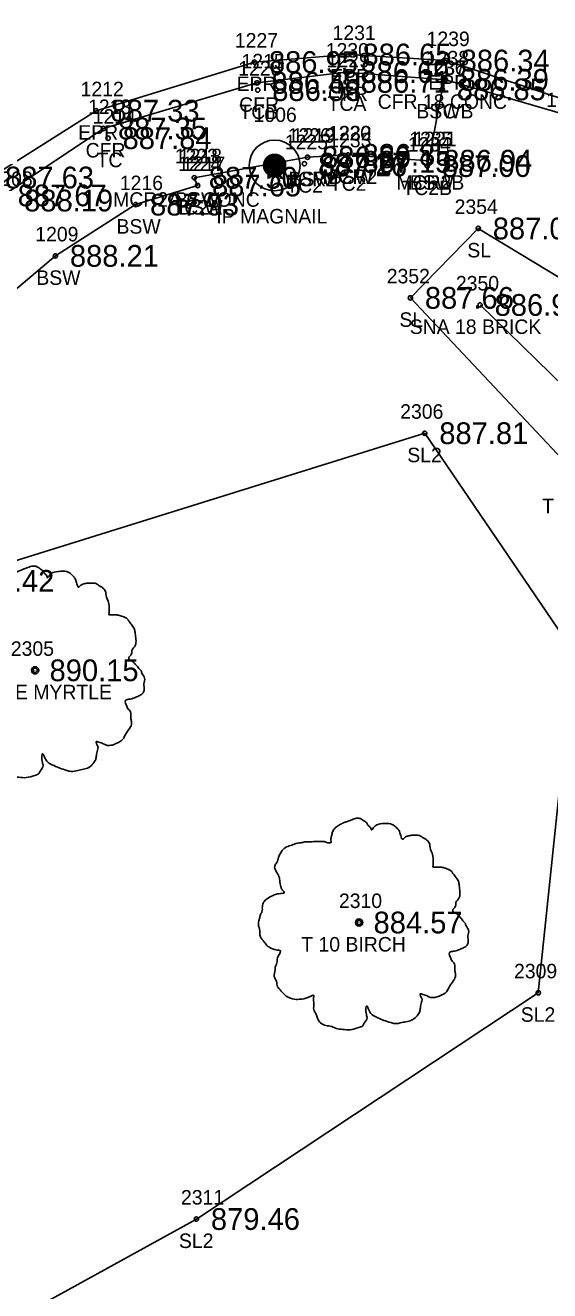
# Model space of a CAD drawing. Extents: x 1622501 to 1626664, y 1117816 to 1121579.
# Drawn here: x 1623611.8 to 1623648, y 1118800.5 to 1118887.8 of the extents above; entities that cross this region are included whole.
import ezdxf

# ---------------------------------------------------------------- set-up
doc = ezdxf.new("R2010")
doc.units = 0
for name, color, linetype in [('RD_EX_BldgApp', 7, 'Continuous'), ('RD_EX_BldgApp_txCode', 7, 'Continuous'), ('RD_EX_Conc', 7, 'Continuous'), ('RD_EX_Conc_txCode', 7, 'Continuous'), ('RD_EX_DV_Prop_txCode', 7, 'Continuous'), ('RD_EX_DV_PropPin', 7, 'Continuous'), ('RD_EX_Road', 7, 'Continuous'), ('RD_EX_Road_txCode', 7, 'Continuous'), ('RD_EX_TX_BldgApp_ELEV', 7, 'Continuous'), ('RD_EX_TX_Conc_ELEV', 7, 'Continuous'), ('RD_EX_TX_DV_Prop_ELEV', 7, 'Continuous'), ('RD_EX_TX_Road_ELEV', 7, 'Continuous'), ('RD_EX_TX_VEG_ELEV', 7, 'Continuous'), ('RD_EX_VEG', 7, 'Continuous'), ('RD_EX_VEG_txCode', 7, 'Continuous'), ('RD_SMD_Locator', 7, 'Continuous')]:
    doc.layers.add(name, color=color, linetype=linetype)

msp = doc.modelspace()

# ---------------------------------------------------------------- linework, layer by layer
at = {"layer": 'RD_EX_BldgApp'}
msp.add_line((1623643.165, 1118868.501), (1623655.189, 1118856.76), dxfattribs=at)
at = {"layer": 'RD_EX_Conc'}
for points in [[(1623283.761, 1118664.167), (1623326.745, 1118688.794), (1623370.205, 1118712.758), (1623413.974, 1118736.474), (1623457.083, 1118761.617), (1623498.83, 1118789.052), (1623539.225, 1118818.399), (1623578.605, 1118849.246), (1623610.287, 1118876.06), (1623617.2, 1118880.675), (1623627.78, 1118883.825), (1623633.909, 1118884.567), (1623640.773, 1118884.032), (1623649.389, 1118881.534), (1623656.998, 1118877.662), (1623663.674, 1118871.908), (1623688.617, 1118845.058), (1623694.116, 1118836.37)], [(1623287.102, 1118659.692), (1623329.453, 1118683.877), (1623372.881, 1118707.9), (1623416.572, 1118731.516), (1623459.835, 1118756.855), (1623502.097, 1118784.616), (1623542.536, 1118813.857), (1623581.966, 1118844.894), (1623613.887, 1118871.887), (1623619.415, 1118875.421), (1623623.688, 1118876.741), (1623623.459, 1118877.275), (1623631.268, 1118878.694), (1623634.056, 1118878.854), (1623639.628, 1118878.454), (1623640.557, 1118883.374)], [(1623623.459, 1118877.275), (1623631.268, 1118878.694), (1623634.056, 1118878.854), (1623639.628, 1118878.454)]]:
    msp.add_lwpolyline(points, dxfattribs=at)
at = {"layer": 'RD_EX_DV_PropPin'}
for p, q in [((1623628.264, 1118877.929), (1623628.264, 1118878.321)), ((1623628.299, 1118877.827), (1623628.299, 1118878.423)), ((1623628.334, 1118877.755), (1623628.334, 1118878.495)), ((1623628.369, 1118877.698), (1623628.369, 1118878.552)), ((1623628.404, 1118877.651), (1623628.404, 1118878.599)), ((1623628.439, 1118877.61), (1623628.439, 1118878.64)), ((1623628.474, 1118877.574), (1623628.474, 1118878.676)), ((1623628.509, 1118877.543), (1623628.509, 1118878.707)), ((1623628.544, 1118877.515), (1623628.544, 1118878.735)), ((1623628.579, 1118877.49), (1623628.579, 1118878.76)), ((1623628.614, 1118877.469), (1623628.614, 1118878.781)), ((1623628.649, 1118877.449), (1623628.649, 1118878.801)), ((1623628.684, 1118877.432), (1623628.684, 1118878.818)), ((1623628.719, 1118877.417), (1623628.719, 1118878.833)), ((1623628.754, 1118877.405), (1623628.754, 1118878.845)), ((1623628.789, 1118877.394), (1623628.789, 1118878.856)), ((1623628.824, 1118877.384), (1623628.824, 1118878.866)), ((1623628.859, 1118877.377), (1623628.859, 1118878.873)), ((1623628.894, 1118877.371), (1623628.894, 1118878.879)), ((1623628.929, 1118877.367), (1623628.929, 1118878.883)), ((1623628.964, 1118877.365), (1623628.964, 1118878.885)), ((1623628.999, 1118877.364), (1623628.999, 1118878.886)), ((1623629.034, 1118877.365), (1623629.034, 1118878.885)), ((1623629.069, 1118877.367), (1623629.069, 1118878.883)), ((1623629.104, 1118877.371), (1623629.104, 1118878.879)), ((1623629.139, 1118877.377), (1623629.139, 1118878.873)), ((1623629.174, 1118877.384), (1623629.174, 1118878.866)), ((1623629.209, 1118877.394), (1623629.209, 1118878.856)), ((1623629.244, 1118877.405), (1623629.244, 1118878.845)), ((1623629.279, 1118877.417), (1623629.279, 1118878.833)), ((1623629.315, 1118877.432), (1623629.315, 1118878.818)), ((1623629.35, 1118877.449), (1623629.35, 1118878.801)), ((1623629.385, 1118877.469), (1623629.385, 1118878.781)), ((1623629.42, 1118877.49), (1623629.42, 1118878.76)), ((1623629.455, 1118877.515), (1623629.455, 1118878.735)), ((1623629.49, 1118877.543), (1623629.49, 1118878.707)), ((1623629.525, 1118877.574), (1623629.525, 1118878.676)), ((1623629.56, 1118877.61), (1623629.56, 1118878.64)), ((1623629.595, 1118877.651), (1623629.595, 1118878.599)), ((1623629.63, 1118877.698), (1623629.63, 1118878.552)), ((1623629.665, 1118877.755), (1623629.665, 1118878.495)), ((1623629.7, 1118877.827), (1623629.7, 1118878.423)), ((1623629.735, 1118877.929), (1623629.735, 1118878.321))]:
    msp.add_line(p, q, dxfattribs=at)
for radius in [1.75, 0.761]:
    msp.add_circle((1623628.999, 1118878.125), radius, dxfattribs=at)
at = {"layer": 'RD_EX_Road'}
msp.add_lwpolyline([(1623282.988, 1118665.294), (1623326.108, 1118690.168), (1623369.47, 1118714.084), (1623413.312, 1118737.635), (1623456.355, 1118762.797), (1623498.01, 1118790.21), (1623538.412, 1118819.484), (1623577.719, 1118850.337), (1623609.415, 1118877.294), (1623616.689, 1118881.904), (1623627.606, 1118885.26), (1623634.056, 1118885.78), (1623640.822, 1118885.362), (1623649.781, 1118882.397), (1623657.444, 1118878.352), (1623664.357, 1118872.554), (1623689.274, 1118845.674), (1623694.989, 1118836.791)], dxfattribs=at)
at = {"layer": 'RD_EX_VEG'}
for points in [[(1623652.83, 1118853.612), (1623638.357, 1118868.991), (1623643.038, 1118873.78), (1623654.538, 1118866.807), (1623661.029, 1118860.189), (1623652.83, 1118853.612)], [(1623521.176, 1118767.401), (1623524.275, 1118784.229), (1623557.752, 1118811.333), (1623567.718, 1118819.167), (1623589.369, 1118837.784), (1623606.677, 1118849.462), (1623639.35, 1118859.652), (1623649.623, 1118844.55), (1623647.172, 1118821.044), (1623623.608, 1118805.437), (1623551.43, 1118765.667)]]:
    msp.add_lwpolyline(points, dxfattribs=at)
for centre, radius in [((1623612.485, 1118843.293), 0.25), ((1623612.473, 1118843.274), 0.0001), ((1623634.819, 1118825.894), 0.25), ((1623634.806, 1118825.875), 0.0001)]:
    msp.add_circle(centre, radius, dxfattribs=at)
for points in [[(1623612.617, 1118850.46), (1623612.317, 1118850.485), (1623611.992, 1118850.385), (1623611.743, 1118850.285), (1623611.518, 1118850.21), (1623611.293, 1118850.11), (1623610.993, 1118849.935), (1623610.768, 1118849.735), (1623610.643, 1118849.485), (1623610.593, 1118849.26), (1623610.543, 1118848.986), (1623610.543, 1118848.811), (1623610.418, 1118848.786), (1623610.268, 1118848.811), (1623610.018, 1118848.886), (1623609.768, 1118848.886), (1623609.518, 1118848.886), (1623609.169, 1118848.861), (1623608.819, 1118848.861), (1623608.544, 1118848.811), (1623608.219, 1118848.761), (1623607.844, 1118848.636), (1623607.494, 1118848.511), (1623607.195, 1118848.261), (1623606.945, 1118847.786), (1623606.82, 1118847.436), (1623606.67, 1118847.186), (1623606.82, 1118846.737), (1623606.995, 1118846.387), (1623607.02, 1118846.187), (1623607.095, 1118845.762), (1623607.195, 1118845.537), (1623607.319, 1118845.337), (1623607.245, 1118845.312), (1623606.87, 1118845.262), (1623606.57, 1118845.162), (1623606.145, 1118844.937), (1623605.92, 1118844.712), (1623605.82, 1118844.388), (1623605.795, 1118844.038), (1623605.695, 1118843.838), (1623605.62, 1118843.563), (1623605.595, 1118843.488), (1623605.545, 1118843.163), (1623605.645, 1118842.713), (1623605.67, 1118842.363), (1623605.795, 1118842.139), (1623605.945, 1118841.964), (1623606.12, 1118841.714), (1623606.52, 1118841.489), (1623606.845, 1118841.389), (1623607.045, 1118841.364), (1623606.87, 1118840.864), (1623606.82, 1118840.514), (1623606.695, 1118840.114), (1623606.695, 1118840.04), (1623606.645, 1118839.565), (1623606.795, 1118839.24), (1623606.87, 1118838.865), (1623607.045, 1118838.64), (1623607.319, 1118838.34), (1623607.644, 1118838.115), (1623608.144, 1118837.99), (1623608.544, 1118838.015), (1623609.119, 1118838.19), (1623609.369, 1118838.265), (1623609.344, 1118838.09), (1623609.369, 1118837.715), (1623609.369, 1118837.291), (1623609.518, 1118836.966), (1623609.618, 1118836.691), (1623609.768, 1118836.441), (1623610.093, 1118836.216), (1623610.493, 1118836.141), (1623610.918, 1118835.991), (1623611.368, 1118835.916), (1623611.867, 1118835.891), (1623612.467, 1118836.041), (1623612.742, 1118836.166), (1623612.842, 1118836.341), (1623613.042, 1118836.716), (1623612.992, 1118836.941), (1623613.017, 1118837.541), (1623613.117, 1118837.366), (1623613.292, 1118837.016), (1623613.792, 1118836.716), (1623614.191, 1118836.541), (1623614.666, 1118836.391), (1623614.966, 1118836.316), (1623615.441, 1118836.391), (1623615.816, 1118836.466), (1623616.191, 1118836.591), (1623616.49, 1118836.866), (1623616.665, 1118837.141), (1623616.715, 1118837.416), (1623616.79, 1118837.79), (1623616.84, 1118837.965)], [(1623616.84, 1118837.965), (1623616.765, 1118838.14), (1623616.715, 1118838.39), (1623616.79, 1118838.365), (1623616.965, 1118838.315), (1623617.24, 1118838.19), (1623617.465, 1118838.115), (1623617.79, 1118838.14), (1623618.065, 1118838.24), (1623618.515, 1118838.515), (1623618.789, 1118838.99), (1623619.064, 1118839.39), (1623619.139, 1118839.715), (1623619.089, 1118839.94), (1623619.064, 1118840.439), (1623618.864, 1118840.689), (1623618.814, 1118840.814), (1623618.714, 1118841.214), (1623618.789, 1118841.264), (1623619.064, 1118841.314), (1623619.439, 1118841.439), (1623619.714, 1118841.564), (1623619.939, 1118841.739), (1623620.014, 1118841.964), (1623619.989, 1118842.363), (1623620.039, 1118842.763), (1623619.964, 1118842.913), (1623619.864, 1118843.063), (1623619.789, 1118843.263), (1623619.639, 1118843.413), (1623619.539, 1118843.563), (1623619.439, 1118843.663), (1623619.314, 1118843.813), (1623619.139, 1118843.938), (1623618.989, 1118843.988), (1623618.939, 1118844.138), (1623619.089, 1118844.338), (1623619.139, 1118844.438), (1623619.164, 1118844.662), (1623619.389, 1118845.012), (1623619.439, 1118845.412), (1623619.389, 1118845.837), (1623619.339, 1118846.112), (1623619.189, 1118846.387), (1623618.989, 1118846.637), (1623618.864, 1118846.812), (1623618.689, 1118846.936), (1623618.365, 1118847.061), (1623618.115, 1118847.111), (1623617.765, 1118847.111), (1623617.565, 1118847.161), (1623617.59, 1118847.211), (1623617.59, 1118847.361), (1623617.59, 1118847.636), (1623617.515, 1118848.086), (1623617.365, 1118848.586), (1623617.365, 1118848.611), (1623617.265, 1118848.861), (1623617.04, 1118849.061), (1623616.865, 1118849.16), (1623616.665, 1118849.285), (1623616.415, 1118849.31), (1623616.116, 1118849.31), (1623615.841, 1118849.26), (1623615.641, 1118849.16), (1623615.466, 1118849.036), (1623615.391, 1118849.185), (1623615.291, 1118849.485), (1623615.241, 1118849.635), (1623615.091, 1118849.81), (1623614.866, 1118850.01), (1623614.416, 1118850.135), (1623613.792, 1118850.06), (1623613.492, 1118849.86), (1623613.342, 1118849.685), (1623613.292, 1118849.81), (1623613.092, 1118850.01), (1623612.992, 1118850.185), (1623612.817, 1118850.31), (1623612.667, 1118850.41), (1623612.567, 1118850.46)], [(1623634.951, 1118833.061), (1623634.651, 1118833.086), (1623634.326, 1118832.986), (1623634.076, 1118832.886), (1623633.851, 1118832.811), (1623633.627, 1118832.711), (1623633.327, 1118832.536), (1623633.102, 1118832.336), (1623632.977, 1118832.087), (1623632.927, 1118831.862), (1623632.877, 1118831.587), (1623632.877, 1118831.412), (1623632.752, 1118831.387), (1623632.602, 1118831.412), (1623632.352, 1118831.487), (1623632.102, 1118831.487), (1623631.852, 1118831.487), (1623631.502, 1118831.462), (1623631.153, 1118831.462), (1623630.878, 1118831.412), (1623630.553, 1118831.362), (1623630.178, 1118831.237), (1623629.828, 1118831.112), (1623629.528, 1118830.862), (1623629.278, 1118830.387), (1623629.153, 1118830.037), (1623629.004, 1118829.788), (1623629.153, 1118829.338), (1623629.328, 1118828.988), (1623629.353, 1118828.788), (1623629.428, 1118828.363), (1623629.528, 1118828.138), (1623629.653, 1118827.938), (1623629.578, 1118827.913), (1623629.203, 1118827.863), (1623628.904, 1118827.763), (1623628.479, 1118827.539), (1623628.254, 1118827.314), (1623628.154, 1118826.989), (1623628.129, 1118826.639), (1623628.029, 1118826.439), (1623627.954, 1118826.164), (1623627.929, 1118826.089), (1623627.879, 1118825.764), (1623627.979, 1118825.314), (1623628.004, 1118824.965), (1623628.129, 1118824.74), (1623628.279, 1118824.565), (1623628.454, 1118824.315), (1623628.854, 1118824.09), (1623629.178, 1118823.99), (1623629.378, 1118823.965), (1623629.203, 1118823.465), (1623629.153, 1118823.115), (1623629.029, 1118822.716), (1623629.029, 1118822.641), (1623628.979, 1118822.166), (1623629.128, 1118821.841), (1623629.203, 1118821.466), (1623629.378, 1118821.241), (1623629.653, 1118820.941), (1623629.978, 1118820.717), (1623630.478, 1118820.592), (1623630.878, 1118820.617), (1623631.453, 1118820.791), (1623631.702, 1118820.866), (1623631.677, 1118820.692), (1623631.702, 1118820.317), (1623631.702, 1118819.892), (1623631.852, 1118819.567), (1623631.952, 1118819.292), (1623632.102, 1118819.042), (1623632.427, 1118818.817), (1623632.827, 1118818.742), (1623633.252, 1118818.592), (1623633.702, 1118818.517), (1623634.201, 1118818.492), (1623634.801, 1118818.642), (1623635.076, 1118818.767), (1623635.176, 1118818.942), (1623635.376, 1118819.317), (1623635.326, 1118819.542), (1623635.351, 1118820.142), (1623635.451, 1118819.967), (1623635.626, 1118819.617), (1623636.125, 1118819.317), (1623636.525, 1118819.142), (1623637, 1118818.992), (1623637.3, 1118818.917), (1623637.775, 1118818.992), (1623638.15, 1118819.067), (1623638.524, 1118819.192), (1623638.824, 1118819.467), (1623638.999, 1118819.742), (1623639.049, 1118820.017), (1623639.124, 1118820.392), (1623639.174, 1118820.567)], [(1623639.174, 1118820.567), (1623639.099, 1118820.742), (1623639.049, 1118820.991), (1623639.124, 1118820.966), (1623639.299, 1118820.916), (1623639.574, 1118820.791), (1623639.799, 1118820.717), (1623640.124, 1118820.742), (1623640.399, 1118820.841), (1623640.848, 1118821.116), (1623641.123, 1118821.591), (1623641.398, 1118821.991), (1623641.473, 1118822.316), (1623641.423, 1118822.541), (1623641.398, 1118823.04), (1623641.198, 1118823.29), (1623641.148, 1118823.415), (1623641.048, 1118823.815), (1623641.123, 1118823.865), (1623641.398, 1118823.915), (1623641.773, 1118824.04), (1623642.048, 1118824.165), (1623642.273, 1118824.34), (1623642.348, 1118824.565), (1623642.323, 1118824.965), (1623642.373, 1118825.364), (1623642.298, 1118825.514), (1623642.198, 1118825.664), (1623642.123, 1118825.864), (1623641.973, 1118826.014), (1623641.873, 1118826.164), (1623641.773, 1118826.264), (1623641.648, 1118826.414), (1623641.473, 1118826.539), (1623641.323, 1118826.589), (1623641.273, 1118826.739), (1623641.423, 1118826.939), (1623641.473, 1118827.039), (1623641.498, 1118827.264), (1623641.723, 1118827.613), (1623641.773, 1118828.013), (1623641.723, 1118828.438), (1623641.673, 1118828.713), (1623641.523, 1118828.988), (1623641.323, 1118829.238), (1623641.198, 1118829.413), (1623641.023, 1118829.538), (1623640.698, 1118829.663), (1623640.449, 1118829.713), (1623640.099, 1118829.713), (1623639.899, 1118829.763), (1623639.924, 1118829.813), (1623639.924, 1118829.962), (1623639.924, 1118830.237), (1623639.849, 1118830.687), (1623639.699, 1118831.187), (1623639.699, 1118831.212), (1623639.599, 1118831.462), (1623639.374, 1118831.662), (1623639.199, 1118831.762), (1623638.999, 1118831.887), (1623638.749, 1118831.912), (1623638.449, 1118831.912), (1623638.175, 1118831.862), (1623637.975, 1118831.762), (1623637.8, 1118831.637), (1623637.725, 1118831.787), (1623637.625, 1118832.087), (1623637.575, 1118832.236), (1623637.425, 1118832.411), (1623637.2, 1118832.611), (1623636.75, 1118832.736), (1623636.125, 1118832.661), (1623635.826, 1118832.461), (1623635.676, 1118832.286), (1623635.626, 1118832.411), (1623635.426, 1118832.611), (1623635.326, 1118832.786), (1623635.151, 1118832.911), (1623635.001, 1118833.011), (1623634.901, 1118833.061)]]:
    msp.add_spline(points, degree=3, dxfattribs=at)
at = {"layer": 'RD_SMD_Locator'}
for centre in [(1623627.606, 1118885.26), (1623634.056, 1118885.78), (1623640.822, 1118885.362), (1623633.909, 1118884.567), (1623627.78, 1118883.825), (1623627.839, 1118883.325), (1623633.932, 1118883.892), (1623640.557, 1118883.374), (1623640.557, 1118883.374), (1623640.773, 1118884.032), (1623616.689, 1118881.904), (1623617.2, 1118880.675), (1623617.52, 1118880.006), (1623634.056, 1118878.854), (1623634.056, 1118878.854), (1623628.999, 1118878.125), (1623631.049, 1118878.248), (1623631.268, 1118878.694), (1623631.268, 1118878.694), (1623634.047, 1118878.378), (1623639.523, 1118878.083), (1623639.628, 1118878.454), (1623639.628, 1118878.454), (1623623.459, 1118877.275), (1623623.459, 1118877.275), (1623623.688, 1118876.741), (1623623.688, 1118876.741), (1623619.415, 1118875.421), (1623643.038, 1118873.78), (1623613.887, 1118871.887), (1623638.357, 1118868.991), (1623643.165, 1118868.501), (1623639.35, 1118859.652), (1623612.485, 1118843.293), (1623634.819, 1118825.894), (1623647.172, 1118821.044), (1623623.608, 1118805.437)]:
    msp.add_circle(centre, 0.15, dxfattribs=at)

# ---------------------------------------------------------------- texts
at = {"layer": 'RD_EX_BldgApp_txCode'}
for s, p in [('2350', (1623641.495, 1118869.501)), ('SNA 18 BRICK', (1623638.314, 1118866.501))]:
    msp.add_text(s, height=1, dxfattribs=at).set_placement(p)
at = {"layer": 'RD_EX_Conc_txCode'}
for s, p in [('1230', (1623632.523, 1118885.567)), ('1238', (1623639.427, 1118885.032)), ('1228', (1623626.493, 1118884.325)), ('1215', (1623626.717, 1118884.825)), ('1229', (1623632.585, 1118884.892)), ('1236', (1623639.187, 1118884.374)), ('1237', (1623639.211, 1118884.374)), ('CFR', (1623632.681, 1118882.567)), ('1213', (1623616.137, 1118881.675)), ('CFR', (1623626.552, 1118881.825)), ('TCA', (1623632.648, 1118881.892)), ('CFR 18 CONC', (1623636.104, 1118882.032)), ('1243', (1623647.722, 1118882.157)), ('1214', (1623616.457, 1118881.006)), ('TCB', (1623626.571, 1118881.325)), ('BSWB', (1623638.77, 1118881.374)), ('TC', (1623639.762, 1118881.374)), ('1226', (1623629.898, 1118879.694)), ('1219', (1623630.205, 1118879.694)), ('1220', (1623632.67, 1118879.854)), ('1232', (1623632.709, 1118879.854)), ('1225', (1623629.702, 1118879.248)), ('1233', (1623632.7, 1118879.378)), ('1234', (1623638.176, 1118879.083)), ('1235', (1623638.281, 1118879.454)), ('1221', (1623638.565, 1118879.454)), ('CFR', (1623615.971, 1118878.675)), ('TC', (1623616.725, 1118878.006)), ('1223', (1623622.113, 1118878.275)), ('1218', (1623622.396, 1118878.275)), ('1224', (1623622.341, 1118877.741)), ('1217', (1623622.625, 1118877.741)), ('1208', (1623609.348, 1118876.705)), ('1216', (1623618.329, 1118876.421)), ('MCR2', (1623629.504, 1118876.694)), ('TC2', (1623629.804, 1118876.248)), ('BSW', (1623629.953, 1118876.694)), ('MCR2', (1623632.292, 1118876.854)), ('TC2', (1623632.803, 1118876.378)), ('BSW', (1623632.741, 1118876.854)), ('MCR2B', (1623637.392, 1118876.454)), ('BSW', (1623638.313, 1118876.454)), ('TC2B', (1623637.806, 1118876.083)), ('MCR2A 6 CONC', (1623617.869, 1118875.275)), ('TC2A', (1623621.956, 1118874.741)), ('BSW', (1623622.144, 1118875.275)), ('BSW', (1623622.373, 1118874.741)), ('1209', (1623612.501, 1118872.887)), ('BSW', (1623618.1, 1118873.421)), ('BSW', (1623612.572, 1118869.887))]:
    msp.add_text(s, height=1, dxfattribs=at).set_placement(p)
at = {"layer": 'RD_EX_DV_Prop_txCode'}
for s, p in [('1006', (1623627.551, 1118881.125)), ('IP MAGNAIL', (1623624.984, 1118874.125))]:
    msp.add_text(s, height=1, dxfattribs=at).set_placement(p)
at = {"layer": 'RD_EX_Road_txCode'}
for s, p in [('1231', (1623632.993, 1118886.78)), ('1227', (1623626.259, 1118886.26)), ('1239', (1623639.476, 1118886.362)), ('EPR', (1623626.378, 1118883.26)), ('EPR', (1623632.828, 1118883.78)), ('EPR', (1623639.594, 1118883.362)), ('1212', (1623615.626, 1118882.904)), ('EPR', (1623615.461, 1118879.904))]:
    msp.add_text(s, height=1, dxfattribs=at).set_placement(p)
at = {"layer": 'RD_EX_TX_BldgApp_ELEV'}
msp.add_text('886.92', height=1.5, dxfattribs=at).set_placement((1623644.165, 1118867.751))
at = {"layer": 'RD_EX_TX_Conc_ELEV'}
for s, p in [('886.69', (1623634.909, 1118883.817)), ('886.48', (1623628.78, 1118883.075)), ('886.71', (1623634.932, 1118883.142)), ('886.39', (1623641.773, 1118883.282)), ('886.98', (1623628.839, 1118882.575)), ('886.85', (1623641.557, 1118882.624)), ('886.85', (1623641.557, 1118882.624)), ('887.35', (1623618.2, 1118879.925)), ('887.84', (1623618.52, 1118879.256)), ('887.27', (1623632.049, 1118877.498)), ('886.89', (1623632.268, 1118877.944)), ('886.89', (1623632.268, 1118877.944)), ('887.15', (1623635.047, 1118877.628)), ('886.85', (1623635.056, 1118878.104)), ('886.85', (1623635.056, 1118878.104)), ('886.94', (1623640.628, 1118877.704)), ('886.94', (1623640.628, 1118877.704)), ('887.00', (1623640.523, 1118877.333)), ('887.50', (1623624.459, 1118876.525)), ('887.50', (1623624.459, 1118876.525)), ('887.65', (1623624.688, 1118875.991)), ('887.65', (1623624.688, 1118875.991)), ('887.67', (1623611.287, 1118875.31)), ('888.19', (1623611.734, 1118874.955)), ('887.93', (1623620.415, 1118874.671)), ('888.21', (1623614.887, 1118871.137))]:
    msp.add_text(s, height=1.5, dxfattribs=at).set_placement(p)
at = {"layer": 'RD_EX_TX_DV_Prop_ELEV'}
msp.add_text('887.16', height=1.5, dxfattribs=at).set_placement((1623631.999, 1118877.375))
at = {"layer": 'RD_EX_TX_Road_ELEV'}
for s, p in [('886.95', (1623628.606, 1118884.51)), ('886.65', (1623635.056, 1118885.03)), ('886.34', (1623641.822, 1118884.612)), ('887.33', (1623617.689, 1118881.154)), ('887.63', (1623610.415, 1118876.544))]:
    msp.add_text(s, height=1.5, dxfattribs=at).set_placement(p)
at = {"layer": 'RD_EX_TX_VEG_ELEV'}
for s, p in [('887.02', (1623644.038, 1118873.03)), ('887.66', (1623639.357, 1118868.241)), ('887.81', (1623640.35, 1118858.902)), ('889.42', (1623607.677, 1118848.712)), ('890.15', (1623613.485, 1118842.543)), ('884.57', (1623635.819, 1118825.144)), ('879.46', (1623624.608, 1118804.687))]:
    msp.add_text(s, height=1.5, dxfattribs=at).set_placement(p)
at = {"layer": 'RD_EX_VEG_txCode'}
for s, p in [('2354', (1623641.408, 1118874.78)), ('SL', (1623642.282, 1118871.78)), ('2352', (1623636.727, 1118869.991)), ('SL', (1623637.601, 1118866.991)), ('2306', (1623637.657, 1118860.652)), ('SL2', (1623638.145, 1118857.652)), ('T 10 LELAND CYPRESS', (1623647.439, 1118854.135)), ('2305', (1623610.816, 1118844.293)), ('T 8 CRAPE MYRTLE', (1623605.08, 1118841.293)), ('2310', (1623633.433, 1118826.894)), ('T 10 BIRCH', (1623630.835, 1118823.894)), ('2309', (1623645.502, 1118822.044)), ('SL2', (1623645.967, 1118819.044)), ('2311', (1623622.545, 1118806.437)), ('SL2', (1623622.403, 1118803.437))]:
    msp.add_text(s, height=1, dxfattribs=at).set_placement(p)

doc.saveas('drawing.dxf')
